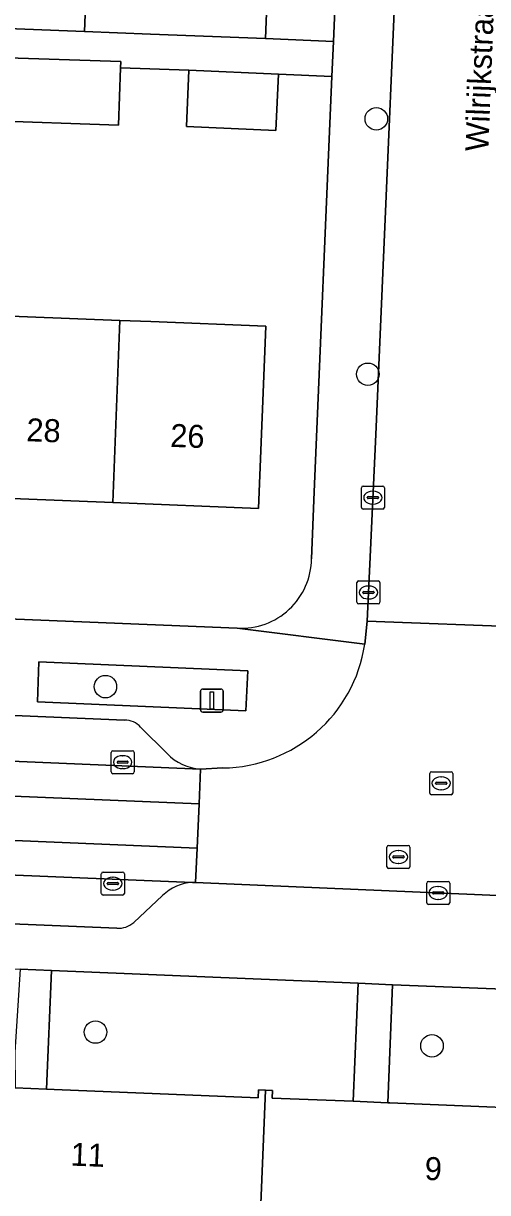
# Model space of a CAD drawing. Extents: x 160732 to 162107, y 387428 to 388479.
# Drawn here: x 161606.1 to 161626.3, y 387731.5 to 387782.3 of the extents above; entities that cross this region are included whole.
import ezdxf

# ---------------------------------------------------------------- set-up
doc = ezdxf.new("R2010")
doc.units = 0
for name, color, linetype in [('IMGEO_Boom', 7, 'Continuous'), ('IMGEO_Erf', 7, 'Continuous'), ('IMGEO_Groenvoorziening', 7, 'Continuous'), ('IMGEO_Haag', 7, 'Continuous'), ('IMGEO_Kolk', 7, 'Continuous'), ('IMGEO_Lichtmast', 7, 'Continuous'), ('IMGEO_Openbare_ruimte_label', 7, 'Continuous'), ('IMGEO_Pand', 7, 'Continuous'), ('IMGEO_Pand_nummerreeks', 7, 'Continuous'), ('IMGEO_Parkeervlak_open', 7, 'Continuous'), ('IMGEO_Rijbaan_lokaal_gesloten', 7, 'Continuous'), ('IMGEO_Rijbaan_lokaal_open', 7, 'Continuous'), ('IMGEO_Rioolput', 7, 'Continuous'), ('IMGEO_Voetpad_open', 7, 'Continuous')]:
    doc.layers.add(name, color=color, linetype=linetype)

msp = doc.modelspace()

# ---------------------------------------------------------------- linework, layer by layer
at = {"layer": 'IMGEO_Boom'}
for centre in [(161621.448, 387778.161), (161621.079, 387767.06), (161609.67, 387753.488), (161609.237, 387738.481), (161623.868, 387737.886)]:
    msp.add_circle(centre, 0.489, dxfattribs=at)
at = {"layer": 'IMGEO_Erf'}
msp.add_lwpolyline([(161621.248, 387821.925), (161622.097, 387843.718), (161619.022, 387843.838), (161618.779, 387837.523), (161618.54, 387831.328), (161618.302, 387825.132), (161618.063, 387818.936), (161617.825, 387812.74), (161617.586, 387806.545), (161617.347, 387800.349), (161617.109, 387794.153), (161616.87, 387787.958), (161616.627, 387781.642), (161619.584, 387781.516), (161620.622, 387805.873)], close=True, dxfattribs=at)
for points in [[(161596.903, 387782.42), (161608.761, 387781.945), (161609.004, 387788.261)], [(161619.519, 387779.992), (161617.194, 387780.091), (161617.081, 387777.644), (161613.19, 387777.824), (161613.302, 387780.271), (161610.329, 387780.376), (161610.241, 387777.885), (161604.419, 387778.087)], [(161618.633, 387759.046), (161618.751, 387761.954), (161619.519, 387779.992)], [(161604.087, 387769.643), (161610.304, 387769.399), (161611.647, 387769.346), (161616.641, 387769.15), (161616.33, 387761.235), (161609.993, 387761.484), (161603.776, 387761.728)], [(161573.425, 387757.739), (161615.406, 387756.031)]]:
    msp.add_lwpolyline(points, dxfattribs=at)
msp.add_arc((161615.58, 387759.079), 3.053, 266.7367, 359.3729, dxfattribs=at)
at = {"layer": 'IMGEO_Groenvoorziening'}
for points in [[(161615.863, 387754.174), (161606.783, 387754.564), (161606.721, 387752.823), (161615.779, 387752.434)], [(161620.443, 387735.472), (161620.657, 387740.598), (161607.329, 387741.155), (161607.115, 387736.006), (161607.45, 387735.992), (161616.313, 387735.629), (161616.327, 387735.973), (161616.63, 387735.96), (161616.932, 387735.948), (161616.918, 387735.616)], [(161622.04, 387735.406), (161631.174, 387735.032), (161631.189, 387735.389), (161631.524, 387735.375), (161631.86, 387735.361), (161631.845, 387735.003), (161633.41, 387734.939), (161633.643, 387740.077), (161622.157, 387740.53), (161621.943, 387735.41)]]:
    msp.add_lwpolyline(points, close=True, dxfattribs=at)
at = {"layer": 'IMGEO_Haag'}
msp.add_lwpolyline([(161615.863, 387754.174), (161606.783, 387754.564), (161606.721, 387752.823), (161615.779, 387752.434)], close=True, dxfattribs=at)
at = {"layer": 'IMGEO_Kolk'}
for p, q in [((161620.798, 387761.274), (161620.798, 387762.126)), ((161620.873, 387762.2), (161621.725, 387762.2)), ((161621.1, 387761.743), (161621.498, 387761.743)), ((161621.286, 387761.98), (161621.311, 387761.98)), ((161621.799, 387762.126), (161621.799, 387761.274)), ((161621.057, 387761.694), (161621.057, 387761.706)), ((161621.495, 387761.657), (161621.097, 387761.657)), ((161621.309, 387761.42), (161621.284, 387761.42)), ((161621.541, 387761.706), (161621.541, 387761.694)), ((161621.725, 387761.2), (161620.873, 387761.2)), ((161620.605, 387757.154), (161620.605, 387758.006)), ((161620.68, 387758.08), (161621.532, 387758.08)), ((161621.093, 387757.86), (161621.118, 387757.86)), ((161621.606, 387758.006), (161621.606, 387757.154)), ((161620.864, 387757.574), (161620.864, 387757.586)), ((161621.302, 387757.537), (161620.904, 387757.537)), ((161620.907, 387757.623), (161621.305, 387757.623)), ((161621.116, 387757.3), (161621.091, 387757.3)), ((161621.348, 387757.586), (161621.348, 387757.574)), ((161621.532, 387757.08), (161620.68, 387757.08)), ((161609.921, 387749.78), (161609.921, 387750.632)), ((161609.996, 387750.706), (161610.848, 387750.706)), ((161610.922, 387750.632), (161610.922, 387749.78)), ((161610.18, 387750.2), (161610.18, 387750.212)), ((161610.618, 387750.163), (161610.22, 387750.163)), ((161610.223, 387750.249), (161610.621, 387750.249)), ((161610.409, 387750.486), (161610.434, 387750.486)), ((161610.664, 387750.212), (161610.664, 387750.2)), ((161610.848, 387749.706), (161609.996, 387749.706)), ((161610.432, 387749.926), (161610.407, 387749.926)), ((161609.494, 387744.505), (161609.494, 387745.357)), ((161609.569, 387745.431), (161610.421, 387745.431)), ((161609.796, 387744.974), (161610.194, 387744.974)), ((161609.982, 387745.211), (161610.007, 387745.211)), ((161610.495, 387745.357), (161610.495, 387744.505)), ((161623.713, 387745.027), (161624.565, 387745.027)), ((161609.753, 387744.925), (161609.753, 387744.937)), ((161610.191, 387744.888), (161609.793, 387744.888)), ((161610.005, 387744.651), (161609.98, 387744.651)), ((161610.237, 387744.937), (161610.237, 387744.925)), ((161623.638, 387744.101), (161623.638, 387744.953)), ((161623.897, 387744.521), (161623.897, 387744.533)), ((161624.335, 387744.484), (161623.937, 387744.484)), ((161623.94, 387744.57), (161624.338, 387744.57)), ((161624.126, 387744.807), (161624.151, 387744.807)), ((161624.381, 387744.533), (161624.381, 387744.521)), ((161624.639, 387744.953), (161624.639, 387744.101)), ((161610.421, 387744.431), (161609.569, 387744.431)), ((161624.565, 387744.027), (161623.713, 387744.027)), ((161624.149, 387744.247), (161624.124, 387744.247))]:
    msp.add_line(p, q, dxfattribs=at)
for points in [[(161620.798, 387761.274), (161620.798, 387762.126)], [(161620.873, 387762.2), (161621.725, 387762.2)], [(161621.799, 387762.126), (161621.799, 387761.274)], [(161621.725, 387761.2), (161620.873, 387761.2)], [(161620.605, 387757.154), (161620.605, 387758.006)], [(161620.68, 387758.08), (161621.532, 387758.08)], [(161621.606, 387758.006), (161621.606, 387757.154)], [(161621.532, 387757.08), (161620.68, 387757.08)], [(161609.921, 387749.78), (161609.921, 387750.632)], [(161609.996, 387750.706), (161610.848, 387750.706)], [(161610.922, 387750.632), (161610.922, 387749.78)], [(161610.848, 387749.706), (161609.996, 387749.706)], [(161609.494, 387744.505), (161609.494, 387745.357)], [(161609.569, 387745.431), (161610.421, 387745.431)], [(161610.495, 387745.357), (161610.495, 387744.505)], [(161623.713, 387745.027), (161624.565, 387745.027)], [(161623.638, 387744.101), (161623.638, 387744.953)], [(161624.639, 387744.953), (161624.639, 387744.101)], [(161610.421, 387744.431), (161609.569, 387744.431)], [(161624.565, 387744.027), (161623.713, 387744.027)]]:
    msp.add_lwpolyline(points, dxfattribs=at)
for centre, radius, start, end in [((161620.875, 387762.124), 0.0765, 91.552, 178.448), ((161620.875, 387762.124), 0.0765, 91.552, 178.448), ((161621.097, 387761.703), 0.0403, 85.8775, 175.7526), ((161621.502, 387761.705), 0.0386, 1.7309, 96.639), ((161621.723, 387762.124), 0.0765, 1.552, 88.448), ((161621.723, 387762.124), 0.0765, 1.552, 88.448), ((161620.875, 387761.276), 0.0765, 181.552, 268.448), ((161620.875, 387761.276), 0.0765, 181.552, 268.448), ((161621.094, 387761.693), 0.0366, 178.938, 274.7102), ((161621.498, 387761.7), 0.043, 264.8664, 352.4533), ((161621.723, 387761.276), 0.0765, 271.552, 358.448), ((161621.723, 387761.276), 0.0765, 271.552, 358.448), ((161620.682, 387758.004), 0.0765, 91.552, 178.448), ((161620.682, 387758.004), 0.0765, 91.552, 178.448), ((161621.53, 387758.004), 0.0765, 1.552, 88.448), ((161621.53, 387758.004), 0.0765, 1.552, 88.448), ((161620.682, 387757.156), 0.0765, 181.552, 268.448), ((161620.682, 387757.156), 0.0765, 181.552, 268.448), ((161620.904, 387757.583), 0.0403, 85.8775, 175.7526), ((161620.901, 387757.573), 0.0366, 178.938, 274.7102), ((161621.305, 387757.58), 0.043, 264.8664, 352.4533), ((161621.309, 387757.585), 0.0386, 1.7309, 96.639), ((161621.53, 387757.156), 0.0765, 271.552, 358.448), ((161621.53, 387757.156), 0.0765, 271.552, 358.448), ((161609.998, 387750.63), 0.0765, 91.552, 178.448), ((161609.998, 387750.63), 0.0765, 91.552, 178.448), ((161610.846, 387750.63), 0.0765, 1.552, 88.448), ((161610.846, 387750.63), 0.0765, 1.552, 88.448), ((161610.22, 387750.209), 0.0403, 85.8775, 175.7526), ((161610.217, 387750.199), 0.0366, 178.938, 274.7102), ((161610.621, 387750.206), 0.043, 264.8664, 352.4533), ((161610.625, 387750.211), 0.0386, 1.7309, 96.639), ((161609.998, 387749.782), 0.0765, 181.552, 268.448), ((161609.998, 387749.782), 0.0765, 181.552, 268.448), ((161610.846, 387749.782), 0.0765, 271.552, 358.448), ((161610.846, 387749.782), 0.0765, 271.552, 358.448), ((161609.571, 387745.355), 0.0765, 91.552, 178.448), ((161609.571, 387745.355), 0.0765, 91.552, 178.448), ((161609.793, 387744.934), 0.0403, 85.8775, 175.7526), ((161610.198, 387744.936), 0.0386, 1.7309, 96.639), ((161610.419, 387745.355), 0.0765, 1.552, 88.448), ((161610.419, 387745.355), 0.0765, 1.552, 88.448), ((161623.715, 387744.951), 0.0765, 91.552, 178.448), ((161623.715, 387744.951), 0.0765, 91.552, 178.448), ((161624.563, 387744.951), 0.0765, 1.552, 88.448), ((161624.563, 387744.951), 0.0765, 1.552, 88.448), ((161609.571, 387744.507), 0.0765, 181.552, 268.448), ((161609.571, 387744.507), 0.0765, 181.552, 268.448), ((161609.79, 387744.924), 0.0366, 178.938, 274.7102), ((161610.194, 387744.931), 0.043, 264.8664, 352.4533), ((161610.419, 387744.507), 0.0765, 271.552, 358.448), ((161610.419, 387744.507), 0.0765, 271.552, 358.448), ((161623.937, 387744.53), 0.0403, 85.8775, 175.7526), ((161623.934, 387744.52), 0.0366, 178.938, 274.7102), ((161624.338, 387744.527), 0.043, 264.8664, 352.4533), ((161624.342, 387744.532), 0.0386, 1.7309, 96.639), ((161623.715, 387744.103), 0.0765, 181.552, 268.448), ((161623.715, 387744.103), 0.0765, 181.552, 268.448), ((161624.563, 387744.103), 0.0765, 271.552, 358.448), ((161624.563, 387744.103), 0.0765, 271.552, 358.448)]:
    msp.add_arc(centre, radius, start, end, dxfattribs=at)
for centre, major_axis, ratio, start_param, end_param in [((161621.285, 387761.7), (-0.387, 0.002), 0.722429, 4.712389, 7.853982), ((161621.31, 387761.7), (-0.39, 0.002), 0.717154, 1.570796, 4.712389), ((161621.092, 387757.58), (-0.387, 0.002), 0.722429, 4.712389, 7.853982), ((161621.117, 387757.58), (-0.39, 0.002), 0.717154, 1.570796, 4.712389), ((161610.408, 387750.206), (-0.387, 0.002), 0.722429, 4.712389, 7.853982), ((161610.433, 387750.206), (-0.39, 0.002), 0.717154, 1.570796, 4.712389), ((161609.981, 387744.931), (-0.387, 0.002), 0.722429, 4.712389, 7.853982), ((161610.006, 387744.931), (-0.39, 0.002), 0.717154, 1.570796, 4.712389), ((161624.125, 387744.527), (-0.387, 0.002), 0.722429, 4.712389, 7.853982), ((161624.15, 387744.527), (-0.39, 0.002), 0.717154, 1.570796, 4.712389)]:
    msp.add_ellipse(centre, major_axis=major_axis, ratio=ratio, start_param=start_param, end_param=end_param, dxfattribs=at)
at = {"layer": 'IMGEO_Lichtmast'}
for p, q in [((161613.802, 387752.485), (161613.802, 387753.285)), ((161613.802, 387753.285), (161613.802, 387752.485)), ((161613.902, 387753.385), (161614.692, 387753.385)), ((161614.692, 387753.385), (161613.902, 387753.385)), ((161614.792, 387753.285), (161614.792, 387752.485)), ((161614.792, 387752.485), (161614.792, 387753.285)), ((161614.692, 387752.385), (161613.902, 387752.385)), ((161613.902, 387752.385), (161614.692, 387752.385))]:
    msp.add_line(p, q, dxfattribs=at)
msp.add_lwpolyline([(161614.222, 387753.26), (161614.372, 387753.26), (161614.372, 387752.51), (161614.222, 387752.51), (161614.222, 387753.26)], dxfattribs=at)
for centre, start, end in [((161613.902, 387753.285), 90, 180), ((161613.902, 387753.285), 90, 180), ((161614.692, 387753.285), 0, 90), ((161614.692, 387753.285), 360, 90), ((161613.902, 387752.485), 180, 270), ((161613.902, 387752.485), 180, 270), ((161614.692, 387752.485), 270, 0), ((161614.692, 387752.485), 270, 0)]:
    msp.add_arc(centre, 0.1, start, end, dxfattribs=at)
at = {"layer": 'IMGEO_Pand'}
for points in [[(161609.004, 387788.261), (161608.761, 387781.945), (161611.631, 387781.834), (161616.627, 387781.642), (161616.87, 387787.958), (161609.242, 387788.252)], [(161610.329, 387780.376), (161610.338, 387780.642), (161604.527, 387780.844), (161604.419, 387778.087), (161610.241, 387777.885)], [(161617.194, 387780.091), (161613.302, 387780.271), (161613.19, 387777.824), (161617.081, 387777.644)], [(161603.776, 387761.728), (161609.993, 387761.484), (161610.304, 387769.399), (161604.087, 387769.643)], [(161609.993, 387761.484), (161616.33, 387761.235), (161616.641, 387769.15), (161611.647, 387769.346), (161610.304, 387769.399)], [(161605.753, 387736.062), (161602.086, 387736.212), (161602.099, 387736.527), (161601.87, 387736.536), (161600.629, 387706.215), (161615.387, 387705.612), (161616.63, 387735.96), (161616.327, 387735.973), (161616.313, 387735.629), (161607.45, 387735.992), (161607.115, 387736.006)], [(161620.443, 387735.472), (161616.918, 387735.616), (161616.932, 387735.948), (161616.63, 387735.96), (161615.387, 387705.612), (161630.281, 387705.004), (161631.524, 387735.375), (161631.189, 387735.389), (161631.174, 387735.032), (161622.04, 387735.406), (161621.943, 387735.41)]]:
    msp.add_lwpolyline(points, close=True, dxfattribs=at)
at = {"layer": 'IMGEO_Parkeervlak_open'}
for points in [[(161610.503, 387752.035), (161577.669, 387753.423)], [(161574.404, 387751.563), (161613.807, 387749.905)], [(161612.349, 387750.583), (161611.203, 387751.732)], [(161613.457, 387744.984), (161573.944, 387746.619)], [(161575.232, 387745.997), (161576.483, 387744.658), (161577.17, 387744.359), (161610.168, 387742.999)], [(161610.901, 387743.245), (161612.156, 387744.414)]]:
    msp.add_lwpolyline(points, dxfattribs=at)
for centre, radius, start, end in [((161610.509, 387751.088), 0.947, 42.8536, 90.335), ((161613.976, 387752.174), 2.276, 224.3729, 265.7483), ((161613.578, 387742.937), 2.05, 93.395, 133.9238), ((161610.262, 387743.933), 0.938, 264.225, 312.8792)]:
    msp.add_arc(centre, radius, start, end, dxfattribs=at)
at = {"layer": 'IMGEO_Rijbaan_lokaal_gesloten'}
for points in [[(161574.02, 387750.026), (161613.741, 387748.399), (161613.807, 387749.905), (161574.404, 387751.563), (161574.08, 387751.558)], [(161573.947, 387748.142), (161613.656, 387746.472), (161613.741, 387748.399), (161574.02, 387750.026)], [(161573.944, 387746.619), (161613.457, 387744.984), (161613.591, 387744.978), (161613.656, 387746.472), (161573.947, 387748.142)]]:
    msp.add_lwpolyline(points, close=True, dxfattribs=at)
at = {"layer": 'IMGEO_Rijbaan_lokaal_open'}
msp.add_lwpolyline([(161621.047, 387756.33), (161627.988, 387756.068), (161628.364, 387765.353), (161629.479, 387793.265), (161622.688, 387793.532), (161621.427, 387764.443), (161621.192, 387759.429)], close=True, dxfattribs=at)
for points in [[(161627.946, 387754.178), (161627.988, 387756.068), (161621.047, 387756.33), (161620.947, 387755.335)], [(161614.781, 387749.956), (161613.807, 387749.905), (161613.741, 387748.399), (161613.656, 387746.472), (161613.591, 387744.978), (161634.133, 387744.1), (161634.196, 387745.623), (161634.276, 387747.551), (161634.339, 387749.1), (161632.747, 387749.167)]]:
    msp.add_lwpolyline(points, dxfattribs=at)
msp.add_arc((161614.697, 387756.276), 6.32, 270.7592, 351.4414, dxfattribs=at)
at = {"layer": 'IMGEO_Rioolput'}
for p, q in [((161623.768, 387748.864), (161623.768, 387749.716)), ((161623.843, 387749.79), (161624.695, 387749.79)), ((161624.256, 387749.57), (161624.281, 387749.57)), ((161624.769, 387749.716), (161624.769, 387748.864)), ((161624.027, 387749.284), (161624.027, 387749.296)), ((161624.465, 387749.247), (161624.067, 387749.247)), ((161624.07, 387749.333), (161624.468, 387749.333)), ((161624.511, 387749.296), (161624.511, 387749.284)), ((161624.695, 387748.79), (161623.843, 387748.79)), ((161624.279, 387749.01), (161624.254, 387749.01)), ((161621.909, 387745.663), (161621.909, 387746.515)), ((161621.984, 387746.589), (161622.836, 387746.589)), ((161622.91, 387746.515), (161622.91, 387745.663)), ((161622.168, 387746.083), (161622.168, 387746.095)), ((161622.606, 387746.046), (161622.208, 387746.046)), ((161622.211, 387746.132), (161622.609, 387746.132)), ((161622.397, 387746.369), (161622.422, 387746.369)), ((161622.652, 387746.095), (161622.652, 387746.083)), ((161622.836, 387745.589), (161621.984, 387745.589)), ((161622.42, 387745.809), (161622.395, 387745.809))]:
    msp.add_line(p, q, dxfattribs=at)
for points in [[(161623.768, 387748.864), (161623.768, 387749.716)], [(161623.843, 387749.79), (161624.695, 387749.79)], [(161624.769, 387749.716), (161624.769, 387748.864)], [(161624.695, 387748.79), (161623.843, 387748.79)], [(161621.909, 387745.663), (161621.909, 387746.515)], [(161621.984, 387746.589), (161622.836, 387746.589)], [(161622.91, 387746.515), (161622.91, 387745.663)], [(161622.836, 387745.589), (161621.984, 387745.589)]]:
    msp.add_lwpolyline(points, dxfattribs=at)
for centre, radius, start, end in [((161623.845, 387749.714), 0.0765, 91.552, 178.448), ((161623.845, 387749.714), 0.0765, 91.552, 178.448), ((161624.693, 387749.714), 0.0765, 1.552, 88.448), ((161624.693, 387749.714), 0.0765, 1.552, 88.448), ((161624.067, 387749.293), 0.0403, 85.8775, 175.7526), ((161624.064, 387749.283), 0.0366, 178.938, 274.7102), ((161624.468, 387749.29), 0.043, 264.8664, 352.4533), ((161624.472, 387749.295), 0.0386, 1.7309, 96.639), ((161623.845, 387748.866), 0.0765, 181.552, 268.448), ((161623.845, 387748.866), 0.0765, 181.552, 268.448), ((161624.693, 387748.866), 0.0765, 271.552, 358.448), ((161624.693, 387748.866), 0.0765, 271.552, 358.448), ((161621.986, 387746.513), 0.0765, 91.552, 178.448), ((161621.986, 387746.513), 0.0765, 91.552, 178.448), ((161622.834, 387746.513), 0.0765, 1.552, 88.448), ((161622.834, 387746.513), 0.0765, 1.552, 88.448), ((161622.208, 387746.092), 0.0403, 85.8775, 175.7526), ((161622.205, 387746.082), 0.0366, 178.938, 274.7102), ((161622.609, 387746.089), 0.043, 264.8664, 352.4533), ((161622.613, 387746.094), 0.0386, 1.7309, 96.639), ((161621.986, 387745.665), 0.0765, 181.552, 268.448), ((161621.986, 387745.665), 0.0765, 181.552, 268.448), ((161622.834, 387745.665), 0.0765, 271.552, 358.448), ((161622.834, 387745.665), 0.0765, 271.552, 358.448)]:
    msp.add_arc(centre, radius, start, end, dxfattribs=at)
for centre, major_axis, ratio, start_param, end_param in [((161624.255, 387749.29), (-0.387, 0.002), 0.722429, 4.712389, 7.853982), ((161624.28, 387749.29), (-0.39, 0.002), 0.717154, 1.570796, 4.712389), ((161622.396, 387746.089), (-0.387, 0.002), 0.722429, 4.712389, 7.853982), ((161622.421, 387746.089), (-0.39, 0.002), 0.717154, 1.570796, 4.712389)]:
    msp.add_ellipse(centre, major_axis=major_axis, ratio=ratio, start_param=start_param, end_param=end_param, dxfattribs=at)
at = {"layer": 'IMGEO_Voetpad_open'}
for points in [[(161622.951, 387865.073), (161622.861, 387863.83), (161622.489, 387855.028), (161622.263, 387848.044), (161622.153, 387845.155), (161622.097, 387843.718), (161621.248, 387821.925), (161620.622, 387805.873), (161619.584, 387781.516), (161619.519, 387779.992), (161618.751, 387761.954), (161618.633, 387759.046)], [(161615.406, 387756.031), (161620.947, 387755.335), (161621.047, 387756.33), (161621.192, 387759.429), (161621.427, 387764.443), (161622.688, 387793.532), (161622.804, 387796.319), (161623.199, 387805.772), (161623.734, 387818.589)], [(161573.36, 387783.33), (161573.306, 387781.863), (161579.56, 387781.632), (161579.954, 387781.618), (161579.957, 387781.7), (161583.613, 387781.572), (161585.874, 387781.493), (161592.092, 387781.277), (161596.049, 387781.139), (161600.547, 387780.982), (161604.527, 387780.844), (161610.338, 387780.642), (161610.329, 387780.376), (161613.302, 387780.271), (161617.194, 387780.091), (161619.519, 387779.992), (161619.584, 387781.516), (161616.627, 387781.642), (161611.631, 387781.834), (161608.761, 387781.945), (161596.903, 387782.42)], [(161620.947, 387755.335), (161615.406, 387756.031), (161573.425, 387757.739)], [(161577.669, 387753.423), (161610.503, 387752.035)], [(161611.203, 387751.732), (161612.349, 387750.583)], [(161613.807, 387749.905), (161614.781, 387749.956)], [(161610.168, 387742.999), (161577.17, 387744.359), (161576.483, 387744.658), (161575.232, 387745.997)], [(161487.486, 387745.882), (161500.794, 387745.318), (161502.323, 387745.253), (161515.645, 387744.687), (161518.354, 387744.585), (161530.421, 387744.128), (161531.936, 387744.071), (161544.979, 387743.577), (161546.34, 387743.526), (161560.299, 387742.998), (161560.505, 387742.99), (161561.511, 387742.952), (161571.049, 387742.591), (161574.808, 387742.475), (161576.171, 387742.433), (161585.644, 387742.046), (161592.449, 387741.779), (161605.968, 387741.217), (161607.329, 387741.155), (161620.657, 387740.598), (161622.157, 387740.53), (161633.643, 387740.077)], [(161634.376, 387744.09), (161634.133, 387744.1), (161613.591, 387744.978), (161613.457, 387744.984)], [(161612.156, 387744.414), (161610.901, 387743.245)]]:
    msp.add_lwpolyline(points, dxfattribs=at)
for points in [[(161606.783, 387754.564), (161615.863, 387754.174), (161615.779, 387752.434), (161606.721, 387752.823)], [(161607.115, 387736.006), (161607.329, 387741.155), (161605.968, 387741.217), (161605.738, 387737.603), (161605.753, 387736.062)], [(161621.943, 387735.41), (161622.157, 387740.53), (161620.657, 387740.598), (161620.443, 387735.472)]]:
    msp.add_lwpolyline(points, close=True, dxfattribs=at)
for centre, radius, start, end in [((161615.58, 387759.079), 3.053, 266.7367, 359.3729), ((161614.697, 387756.276), 6.32, 270.7592, 351.4414), ((161610.509, 387751.088), 0.947, 42.8536, 90.335), ((161613.976, 387752.174), 2.276, 224.3729, 265.7483), ((161613.578, 387742.937), 2.05, 93.395, 133.9238), ((161610.262, 387743.933), 0.938, 264.225, 312.8792)]:
    msp.add_arc(centre, radius, start, end, dxfattribs=at)

# ---------------------------------------------------------------- texts
at = {"layer": 'IMGEO_Openbare_ruimte_label'}
msp.add_text('Wilrijkstraat', height=1, rotation=87.7644, dxfattribs=at).set_placement((161626.316, 387776.729))
at = {"layer": 'IMGEO_Pand_nummerreeks'}
for s, rotation, p in [('28', 357.7499, (161606.222, 387764.154)), ('26', 357.7499, (161612.476, 387763.908)), ('11', 357.6534, (161608.145, 387732.681)), ('9', 357.6542, (161623.535, 387732.062))]:
    msp.add_text(s, height=1, rotation=rotation, dxfattribs=at).set_placement(p)

doc.saveas('drawing.dxf')
